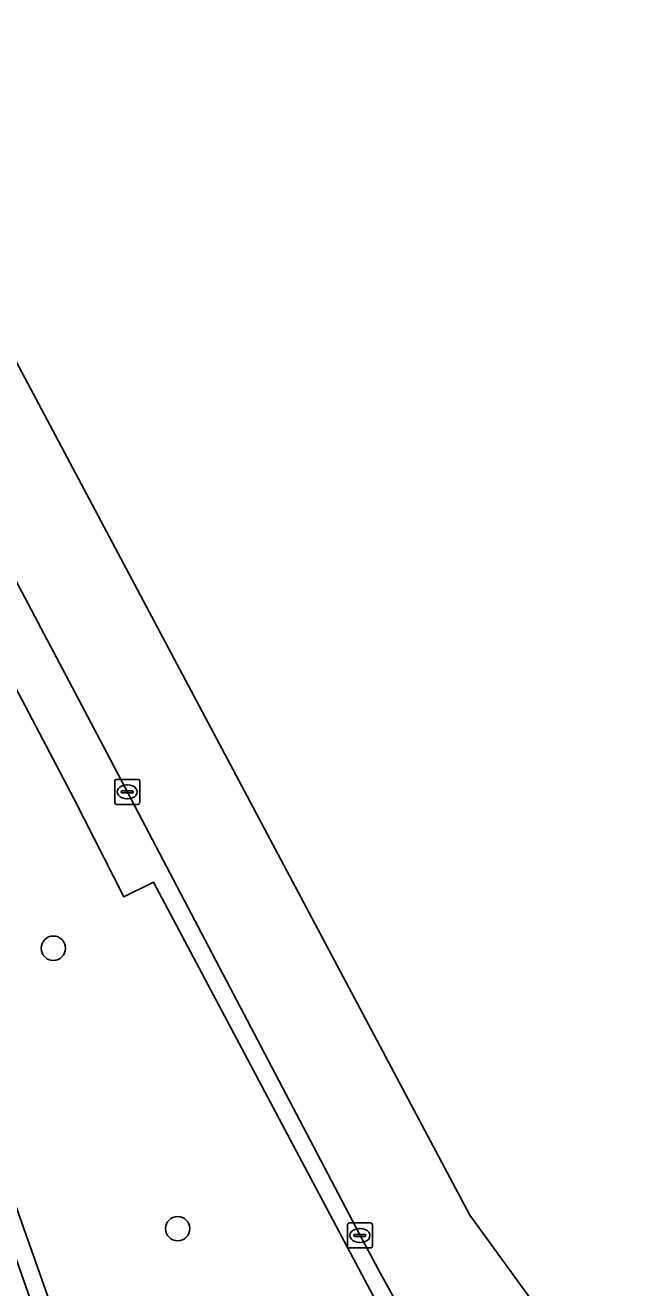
# Model space of a CAD drawing. Extents: x 159053 to 160042, y 380449 to 381423.
# Drawn here: x 159872.8 to 159897.6, y 381277.5 to 381328.1 of the extents above; entities that cross this region are included whole.
import ezdxf

# ---------------------------------------------------------------- set-up
doc = ezdxf.new("R2010")
doc.units = 0
for name, color, linetype in [('IMGEO_Boom', 7, 'Continuous'), ('IMGEO_Groenvoorziening', 7, 'Continuous'), ('IMGEO_Kolk', 7, 'Continuous'), ('IMGEO_Rijbaan_lokaal_open', 7, 'Continuous'), ('IMGEO_Voetpad_open', 7, 'Continuous')]:
    doc.layers.add(name, color=color, linetype=linetype)

msp = doc.modelspace()

# ---------------------------------------------------------------- linework, layer by layer
at = {"layer": 'IMGEO_Boom'}
for centre in [(159873.942, 381291.12), (159878.92, 381279.896)]:
    msp.add_circle(centre, 0.489, dxfattribs=at)
at = {"layer": 'IMGEO_Groenvoorziening'}
msp.add_lwpolyline([(159874.767, 381297.111), (159870.747, 381304.73), (159872.037, 381305.336), (159867.828, 381313.359), (159866.648, 381312.991), (159861.594, 381311.417), (159865.712, 381299.816), (159875.312, 381272.68), (159875.405, 381272.416), (159887.182, 381276.441), (159886.979, 381276.784), (159877.946, 381293.762), (159876.765, 381293.176)], close=True, dxfattribs=at)
at = {"layer": 'IMGEO_Kolk'}
for p, q in [((159876.4, 381296.952), (159876.4, 381297.804)), ((159876.475, 381297.878), (159877.327, 381297.878)), ((159876.888, 381297.658), (159876.913, 381297.658)), ((159877.401, 381297.804), (159877.401, 381296.952)), ((159876.659, 381297.372), (159876.659, 381297.384)), ((159877.097, 381297.335), (159876.699, 381297.335)), ((159876.702, 381297.421), (159877.1, 381297.421)), ((159876.911, 381297.098), (159876.886, 381297.098)), ((159877.143, 381297.384), (159877.143, 381297.372)), ((159877.327, 381296.878), (159876.475, 381296.878)), ((159885.717, 381279.197), (159885.717, 381280.049)), ((159885.792, 381280.123), (159886.644, 381280.123)), ((159886.205, 381279.903), (159886.23, 381279.903)), ((159886.718, 381280.049), (159886.718, 381279.197)), ((159885.976, 381279.617), (159885.976, 381279.629)), ((159886.414, 381279.58), (159886.016, 381279.58)), ((159886.019, 381279.666), (159886.417, 381279.666)), ((159886.46, 381279.629), (159886.46, 381279.617)), ((159886.644, 381279.123), (159885.792, 381279.123)), ((159886.228, 381279.343), (159886.203, 381279.343))]:
    msp.add_line(p, q, dxfattribs=at)
for points in [[(159876.4, 381296.952), (159876.4, 381297.804)], [(159876.475, 381297.878), (159877.327, 381297.878)], [(159877.401, 381297.804), (159877.401, 381296.952)], [(159877.327, 381296.878), (159876.475, 381296.878)], [(159885.717, 381279.197), (159885.717, 381280.049)], [(159885.792, 381280.123), (159886.644, 381280.123)], [(159886.718, 381280.049), (159886.718, 381279.197)], [(159886.644, 381279.123), (159885.792, 381279.123)]]:
    msp.add_lwpolyline(points, dxfattribs=at)
for centre, radius, start, end in [((159876.477, 381297.802), 0.0765, 91.552, 178.448), ((159876.477, 381297.802), 0.0765, 91.552, 178.448), ((159877.325, 381297.802), 0.0765, 1.552, 88.448), ((159877.325, 381297.802), 0.0765, 1.552, 88.448), ((159876.699, 381297.381), 0.0403, 85.8775, 175.7526), ((159876.696, 381297.371), 0.0366, 178.938, 274.7102), ((159877.1, 381297.378), 0.043, 264.8664, 352.4533), ((159877.104, 381297.383), 0.0386, 1.7309, 96.639), ((159876.477, 381296.954), 0.0765, 181.552, 268.448), ((159876.477, 381296.954), 0.0765, 181.552, 268.448), ((159877.325, 381296.954), 0.0765, 271.552, 358.448), ((159877.325, 381296.954), 0.0765, 271.552, 358.448), ((159885.794, 381280.047), 0.0765, 91.552, 178.448), ((159885.794, 381280.047), 0.0765, 91.552, 178.448), ((159886.642, 381280.047), 0.0765, 1.552, 88.448), ((159886.642, 381280.047), 0.0765, 1.552, 88.448), ((159886.016, 381279.626), 0.0403, 85.8775, 175.7526), ((159886.013, 381279.616), 0.0366, 178.938, 274.7102), ((159886.417, 381279.623), 0.043, 264.8664, 352.4533), ((159886.421, 381279.628), 0.0386, 1.7309, 96.639), ((159885.794, 381279.199), 0.0765, 181.552, 268.448), ((159885.794, 381279.199), 0.0765, 181.552, 268.448), ((159886.642, 381279.199), 0.0765, 271.552, 358.448), ((159886.642, 381279.199), 0.0765, 271.552, 358.448)]:
    msp.add_arc(centre, radius, start, end, dxfattribs=at)
for centre, major_axis, ratio, start_param, end_param in [((159876.887, 381297.378), (-0.387, 0.002), 0.722429, 4.712389, 7.853982), ((159876.912, 381297.378), (-0.39, 0.002), 0.717154, 1.570796, 4.712389), ((159886.204, 381279.623), (-0.387, 0.002), 0.722429, 4.712389, 7.853982), ((159886.229, 381279.623), (-0.39, 0.002), 0.717154, 1.570796, 4.712389)]:
    msp.add_ellipse(centre, major_axis=major_axis, ratio=ratio, start_param=start_param, end_param=end_param, dxfattribs=at)
at = {"layer": 'IMGEO_Rijbaan_lokaal_open'}
for points in [[(159897.002, 381271.647), (159890.617, 381280.43), (159869.295, 381320.529), (159866.204, 381318.89), (159866.098, 381318.613)], [(159866.137, 381317.866), (159866.246, 381317.632), (159872.572, 381305.579), (159875.952, 381299.189), (159886.194, 381279.67), (159887.041, 381278.096), (159888.537, 381275.413)], [(159881.183, 381253.968), (159878.295, 381262.039), (159865.164, 381299.396)]]:
    msp.add_lwpolyline(points, dxfattribs=at)
at = {"layer": 'IMGEO_Voetpad_open'}
for points in [[(159855.174, 381328.062), (159858.732, 381317.819), (159865.164, 381299.396), (159878.295, 381262.039), (159881.183, 381253.968)], [(159881.782, 381253.992), (159880.891, 381256.549), (159879.345, 381260.981), (159878.043, 381264.964), (159876.22, 381270.116), (159875.405, 381272.416), (159875.312, 381272.68), (159865.712, 381299.816), (159861.594, 381311.417), (159855.714, 381327.982)], [(159888.537, 381275.413), (159887.041, 381278.096), (159886.194, 381279.67), (159875.952, 381299.189), (159872.572, 381305.579), (159866.246, 381317.632), (159866.137, 381317.866)], [(159865.538, 381317.723), (159867.828, 381313.359), (159872.037, 381305.336), (159870.747, 381304.73), (159874.767, 381297.111), (159876.765, 381293.176), (159877.946, 381293.762), (159886.979, 381276.784), (159887.182, 381276.441), (159888.384, 381274.414), (159888.538, 381274.176), (159891.211, 381270.048), (159893.197, 381267.139), (159894.832, 381264.745), (159897.579, 381260.735)]]:
    msp.add_lwpolyline(points, dxfattribs=at)

doc.saveas('drawing.dxf')
